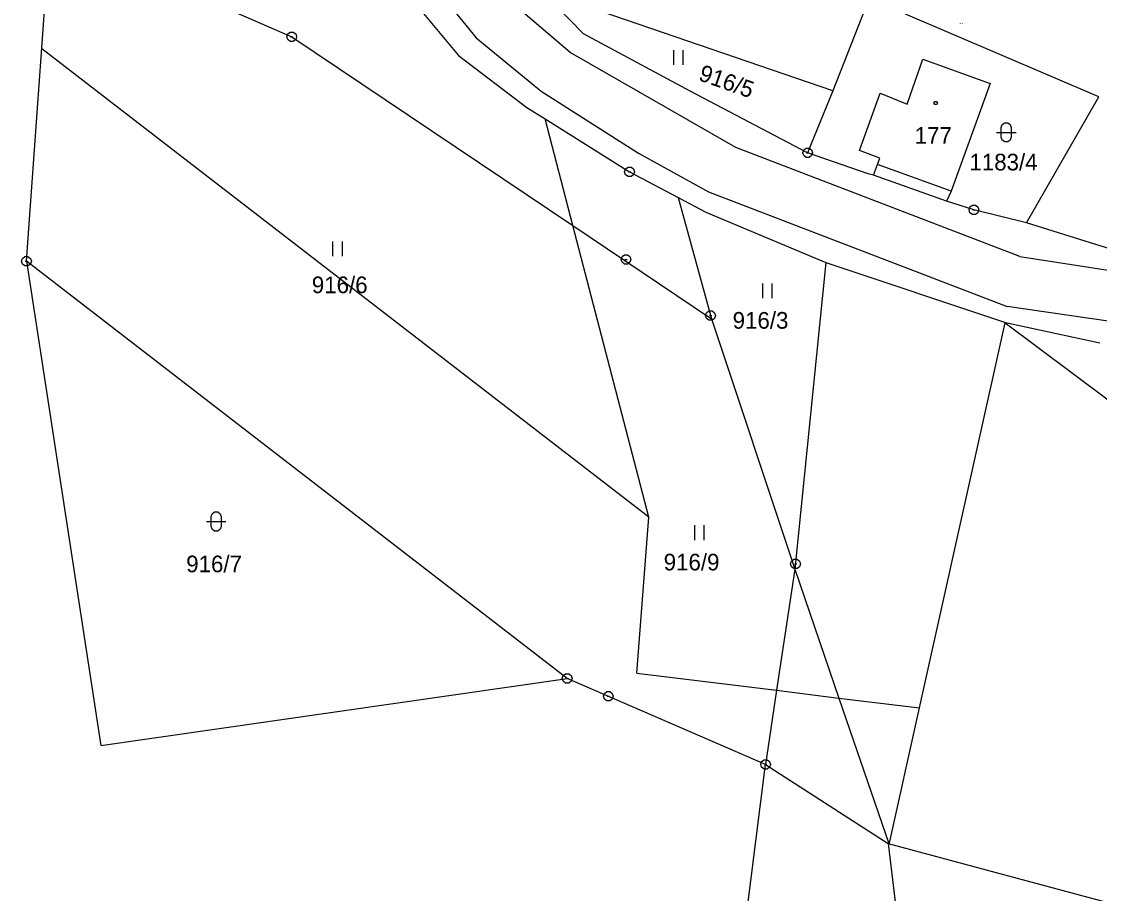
# Model space of a CAD drawing. Extents: x -694465 to -690527, y -983694 to -978978.
# Drawn here: x -691554.5 to -691444.6, y -981111.8 to -981022.9 of the extents above; entities that cross this region are included whole.
import ezdxf

# ---------------------------------------------------------------- set-up
doc = ezdxf.new("R2010")
doc.units = 0
for name, color, linetype in [('Vrstva 1', 7, 'Continuous'), ('Vrstva 18', 7, 'Continuous'), ('Vrstva 19', 7, 'Continuous'), ('Vrstva 24', 7, 'Continuous'), ('Vrstva 25', 7, 'Continuous'), ('Vrstva 60', 7, 'Continuous')]:
    doc.layers.add(name, color=color, linetype=linetype)

msp = doc.modelspace()

# ---------------------------------------------------------------- linework, layer by layer
at = {"layer": 'Vrstva 1'}
for points in [[(-691517.97, -981012.53), (-691508.14, -981024.59)], [(-691554, -981047.37), (-691551.59, -981013.73)], [(-691551.59, -981013.73), (-691526.94, -981024.48)], [(-691517.24, -981017.58), (-691509.93, -981026.4)], [(-691471.75, -981030), (-691501.43, -981019.8)], [(-691497.17, -981024.18), (-691501.43, -981019.8)], [(-691468.07, -981020.6), (-691471.75, -981030)], [(-691498.56, -981026.08), (-691503.62, -981021.77)], [(-691444.61, -981030.61), (-691464.35, -981022.18)], [(-691486.29, -981030.02), (-691497.17, -981024.18)], [(-691526.94, -981024.48), (-691498.27, -981043.735)], [(-691508.14, -981024.59), (-691501.5, -981030.04)], [(-691509.93, -981026.4), (-691502.96, -981031.7)], [(-691481.66, -981035.76), (-691498.56, -981026.08)], [(-691464.18, -981031.35), (-691462.56, -981026.76)], [(-691462.56, -981026.76), (-691455.72, -981029.24)], [(-691455.72, -981029.24), (-691459.7, -981040.22)], [(-691501.5, -981030.04), (-691491.59, -981036.34)], [(-691474.32, -981036.3), (-691486.29, -981030.02)], [(-691471.75, -981030), (-691474.32, -981036.3)], [(-691469.04, -981036.09), (-691466.91, -981030.22)], [(-691466.91, -981030.22), (-691464.18, -981031.35)], [(-691452, -981043.46), (-691444.61, -981030.61)], [(-691502.96, -981031.7), (-691501.105, -981032.86)], [(-691501.105, -981032.86), (-691492.49, -981038.25)], [(-691498.27, -981043.735), (-691501.105, -981032.86)], [(-691491.59, -981036.34), (-691484.44, -981040.28)], [(-691452.69, -981046.89), (-691481.66, -981035.76)], [(-691468.15, -981038.45), (-691474.32, -981036.3)], [(-691466.96, -981036.85), (-691469.04, -981036.09)], [(-691467.2, -981037.5), (-691466.96, -981036.85)], [(-691492.49, -981038.25), (-691487.516, -981040.877)], [(-691467.6, -981038.6), (-691468.15, -981038.45)], [(-691467.6, -981038.6), (-691467.2, -981037.5)], [(-691459.7, -981040.22), (-691467.2, -981037.5)], [(-691460.15, -981041.25), (-691467.6, -981038.6)], [(-691484.44, -981040.28), (-691453.97, -981051.99)], [(-691459.7, -981040.22), (-691460.15, -981041.25)], [(-691487.516, -981040.877), (-691484.71, -981042.36)], [(-691487.516, -981040.877), (-691484.121, -981053.238)], [(-691457.36, -981042.13), (-691460.15, -981041.25)], [(-691484.71, -981042.36), (-691472.47, -981047.49)], [(-691452, -981043.46), (-691457.36, -981042.13)], [(-691498.27, -981043.735), (-691484.121, -981053.238)], [(-691491.736, -981089.361), (-691490.515, -981073.48), (-691498.27, -981043.735)], [(-691437.4, -981048), (-691452, -981043.46)], [(-691498.85, -981089.91), (-691554, -981047.37)], [(-691554, -981047.37), (-691546.4, -981096.75)], [(-691452.69, -981046.89), (-691420.35, -981051.89)], [(-691472.47, -981047.49), (-691475.64, -981078.779)], [(-691472.47, -981047.49), (-691454.23, -981053.59)], [(-691420.47, -981056.85), (-691453.97, -981051.99)], [(-691484.121, -981053.238), (-691475.64, -981078.779)], [(-691462.919, -981092.928), (-691454.161, -981053.642)], [(-691454.23, -981053.59), (-691454.161, -981053.642)], [(-691454.23, -981053.59), (-691454.153, -981053.607)], [(-691454.161, -981053.642), (-691436.93, -981066.53)], [(-691454.153, -981053.607), (-691444.51, -981055.68)], [(-691475.64, -981078.779), (-691477.483, -981091.125)], [(-691475.64, -981078.779), (-691471.141, -981091.91)], [(-691546.4, -981096.75), (-691498.85, -981089.91)], [(-691478.61, -981098.68), (-691498.85, -981089.91)], [(-691491.736, -981089.361), (-691477.483, -981091.125)], [(-691477.483, -981091.125), (-691478.61, -981098.68)], [(-691477.483, -981091.125), (-691471.141, -981091.91)], [(-691471.141, -981091.91), (-691466.023, -981106.85), (-691462.919, -981092.928)], [(-691471.141, -981091.91), (-691462.919, -981092.928)], [(-691485.039, -981149.655), (-691478.61, -981098.68)], [(-691478.61, -981098.68), (-691466.12, -981106.76)], [(-691466.12, -981106.76), (-691464.3, -981121.8)]]:
    msp.add_lwpolyline(points, dxfattribs=at)
at = {"layer": 'Vrstva 24'}
for points in [[(-691526.786, -981024.004), (-691526.536, -981024.186), (-691526.44, -981024.48), (-691526.536, -981024.774), (-691526.786, -981024.956), (-691527.094, -981024.956), (-691527.344, -981024.774), (-691527.44, -981024.48), (-691527.344, -981024.186), (-691527.094, -981024.004)], [(-691474.166, -981035.824), (-691473.916, -981036.006), (-691473.82, -981036.3), (-691473.916, -981036.594), (-691474.166, -981036.776), (-691474.474, -981036.776), (-691474.724, -981036.594), (-691474.82, -981036.3), (-691474.724, -981036.006), (-691474.474, -981035.824)], [(-691492.336, -981037.774), (-691492.086, -981037.956), (-691491.99, -981038.25), (-691492.086, -981038.544), (-691492.336, -981038.726), (-691492.644, -981038.726), (-691492.894, -981038.544), (-691492.99, -981038.25), (-691492.894, -981037.956), (-691492.644, -981037.774)], [(-691457.206, -981041.654), (-691456.956, -981041.836), (-691456.86, -981042.13), (-691456.956, -981042.424), (-691457.206, -981042.606), (-691457.514, -981042.606), (-691457.764, -981042.424), (-691457.86, -981042.13), (-691457.764, -981041.836), (-691457.514, -981041.654)], [(-691553.846, -981046.894), (-691553.596, -981047.076), (-691553.5, -981047.37), (-691553.596, -981047.664), (-691553.846, -981047.846), (-691554.154, -981047.846), (-691554.404, -981047.664), (-691554.5, -981047.37), (-691554.404, -981047.076), (-691554.154, -981046.894)], [(-691492.696, -981046.704), (-691492.446, -981046.886), (-691492.35, -981047.18), (-691492.446, -981047.474), (-691492.696, -981047.656), (-691493.004, -981047.656), (-691493.254, -981047.474), (-691493.35, -981047.18), (-691493.254, -981046.886), (-691493.004, -981046.704)], [(-691484.076, -981052.444), (-691483.826, -981052.626), (-691483.73, -981052.92), (-691483.826, -981053.214), (-691484.076, -981053.396), (-691484.384, -981053.396), (-691484.634, -981053.214), (-691484.73, -981052.92), (-691484.634, -981052.626), (-691484.384, -981052.444)], [(-691475.406, -981077.764), (-691475.156, -981077.946), (-691475.06, -981078.24), (-691475.156, -981078.534), (-691475.406, -981078.716), (-691475.714, -981078.716), (-691475.964, -981078.534), (-691476.06, -981078.24), (-691475.964, -981077.946), (-691475.714, -981077.764)], [(-691498.696, -981089.434), (-691498.446, -981089.616), (-691498.35, -981089.91), (-691498.446, -981090.204), (-691498.696, -981090.386), (-691499.004, -981090.386), (-691499.254, -981090.204), (-691499.35, -981089.91), (-691499.254, -981089.616), (-691499.004, -981089.434)], [(-691494.496, -981091.254), (-691494.246, -981091.436), (-691494.15, -981091.73), (-691494.246, -981092.024), (-691494.496, -981092.206), (-691494.804, -981092.206), (-691495.054, -981092.024), (-691495.15, -981091.73), (-691495.054, -981091.436), (-691494.804, -981091.254)], [(-691478.456, -981098.204), (-691478.206, -981098.386), (-691478.11, -981098.68), (-691478.206, -981098.974), (-691478.456, -981099.156), (-691478.764, -981099.156), (-691479.014, -981098.974), (-691479.11, -981098.68), (-691479.014, -981098.386), (-691478.764, -981098.204)]]:
    msp.add_lwpolyline(points, close=True, dxfattribs=at)
for points in [[(-691527.059, -981024.48), (-691526.82, -981024.48)], [(-691474.439, -981036.3), (-691474.2, -981036.3)], [(-691492.609, -981038.25), (-691492.37, -981038.25)], [(-691457.479, -981042.13), (-691457.24, -981042.13)], [(-691554.119, -981047.37), (-691553.88, -981047.37)], [(-691492.969, -981047.18), (-691492.73, -981047.18)], [(-691484.349, -981052.92), (-691484.11, -981052.92)], [(-691475.679, -981078.24), (-691475.44, -981078.24)], [(-691498.969, -981089.91), (-691498.73, -981089.91)], [(-691494.769, -981091.73), (-691494.53, -981091.73)], [(-691478.729, -981098.68), (-691478.49, -981098.68)]]:
    msp.add_lwpolyline(points, dxfattribs=at)
at = {"layer": 'Vrstva 25'}
for points in [[(-691488.02, -981025.85), (-691488.02, -981027.35)], [(-691487.02, -981027.35), (-691487.02, -981025.85)], [(-691455.07, -981034.23), (-691453.07, -981034.23)], [(-691522.78, -981045.36), (-691522.78, -981046.86)], [(-691521.78, -981046.86), (-691521.78, -981045.36)], [(-691478.94, -981049.64), (-691478.94, -981051.14)], [(-691477.94, -981051.14), (-691477.94, -981049.64)], [(-691535.65, -981073.91), (-691533.65, -981073.91)], [(-691485.87, -981074.3), (-691485.87, -981075.8)], [(-691484.87, -981075.8), (-691484.87, -981074.3)]]:
    msp.add_lwpolyline(points, dxfattribs=at)
for points in [[(-691461.173, -981031.088), (-691461.085, -981031.24), (-691461.173, -981031.392), (-691461.347, -981031.392), (-691461.435, -981031.24), (-691461.347, -981031.088)], [(-691454.57, -981033.73), (-691454.475, -981033.436), (-691454.225, -981033.254), (-691453.915, -981033.254), (-691453.665, -981033.436), (-691453.57, -981033.73), (-691453.57, -981034.73), (-691453.665, -981035.024), (-691453.915, -981035.206), (-691454.225, -981035.206), (-691454.475, -981035.024), (-691454.57, -981034.73)], [(-691535.15, -981073.41), (-691535.055, -981073.116), (-691534.805, -981072.934), (-691534.495, -981072.934), (-691534.245, -981073.116), (-691534.15, -981073.41), (-691534.15, -981074.41), (-691534.245, -981074.704), (-691534.495, -981074.886), (-691534.805, -981074.886), (-691535.055, -981074.704), (-691535.15, -981074.41)]]:
    msp.add_lwpolyline(points, close=True, dxfattribs=at)
at = {"layer": 'Vrstva 60'}
for p, q in [((-691490.515, -981073.48), (-691552.448, -981025.708)), ((-691466.12, -981106.76), (-691428.41, -981116.87))]:
    msp.add_line(p, q, dxfattribs=at)

# ---------------------------------------------------------------- texts
at = {"layer": 'Vrstva 18'}
for s, height, p in [('883/8', 0.1, (-691458.821, -981023.17)), ('1183/4', 1.7, (-691457.82, -981038.11)), ('916/6', 1.7, (-691524.893, -981050.63)), ('916/3', 1.7, (-691481.972, -981054.25)), ('916/7', 1.7, (-691537.705, -981079.09)), ('916/9', 1.7, (-691489.005, -981078.9))]:
    msp.add_text(s, height=height, dxfattribs=at).set_placement(p)
msp.add_text('916/5', height=1.7, rotation=340.68071, dxfattribs=at).set_placement((-691485.546, -981028.884))
at = {"layer": 'Vrstva 19'}
msp.add_text('177', height=1.7, dxfattribs=at).set_placement((-691463.406, -981035.39))

doc.saveas('drawing.dxf')
